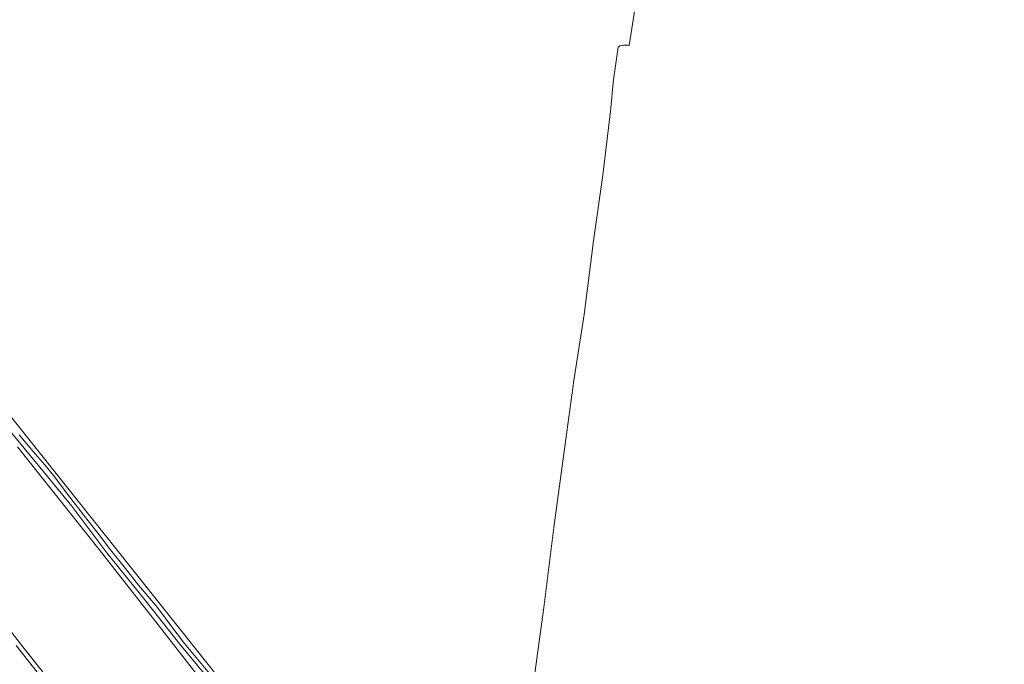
# Model space of a CAD drawing. Header units: metres. Extents: x 152610 to 160096, y 456114 to 462495.
# Tile 898 of 938: x 158220 to 158387, y 461755 to 461864. Entities that reach past the tile are written whole.
import ezdxf

# ---------------------------------------------------------------- set-up
doc = ezdxf.new("R2010")
doc.units = ezdxf.units.M
doc.header["$LTSCALE"] = 0.5
for name, color, linetype, lineweight in [('B-PV-GR-BOS_LOOF-GV', 251, 'CONTINUOUS', 13), ('B-PV-GR-GRAS-GV', 251, 'CONTINUOUS', 13), ('B-PV-IE-TERREINAFSCHEIDING_KUNSTMATIG_HEKWERK-G', 251, 'IE-TERREINAFSCHEIDING_KUNSTMATIG-SO', 18), ('B-PV-OG-TERREIN_BEGROEID-GV', 251, 'CONTINUOUS', 18), ('B-PV-OG-TERREIN_OEVER-GV', 251, 'CONTINUOUS', 18), ('B-PV-OG-WATER_SLOOT-GV', 251, 'CONTINUOUS', 18), ('B-PV-VH-GESLOTENVERHARDING_ASFALT-GV', 251, 'CONTINUOUS', 18)]:
    doc.layers.add(name, color=color, linetype=linetype, lineweight=lineweight)
doc.linetypes.add('IE-TERREINAFSCHEIDING_KUNSTMATIG-SO', pattern='A,4,[82,NLCS.SHX,S=0.75,R=90,X=0,Y=0],4,-2', length=10)

msp = doc.modelspace()

# ---------------------------------------------------------------- linework, layer by layer
at = {"layer": 'B-PV-GR-BOS_LOOF-GV', "flags": 128}
for points in [[(158255.806, 461745.134), (158244.254, 461759.942), (158233.234, 461774.097), (158219.357, 461791.506)], [(158211.846, 461768.271), (158220.228, 461757.55), (158229.562, 461745.751)]]:
    msp.add_lwpolyline(points, dxfattribs=at)
at = {"layer": 'B-PV-GR-GRAS-GV', "flags": 128}
for points in [[(158323.274, 461859.7), (158324.315, 461866.248), (158324.283, 461866.243), (158323.547, 461866.4), (158322.919, 461866.775), (158322.677, 461867.293), (158325.679, 461885.687), (158325.55, 461886.074), (158325.266, 461886.49), (158324.685, 461886.925), (158242.706, 461902.067), (158181.604, 461913.158)], [(158126.943, 461911.33), (158294.313, 461701.002), (158296.359, 461699.011), (158297.271, 461698.254), (158298.907, 461697.151), (158301.13, 461695.946), (158301.831, 461701.346), (158303.209, 461711.908)], [(158301.934, 461712.865), (158302.64, 461717.509), (158304.2, 461729.467), (158305.579, 461739.706), (158307.258, 461753.032), (158308.759, 461764.236), (158310.481, 461777.802), (158312.351, 461791.579), (158313.888, 461802.803), (158315.638, 461814.024), (158317.196, 461826.505), (158318.804, 461837.69), (158320.073, 461848.557), (158320.605, 461853.9), (158321.41, 461859.422), (158321.66, 461859.664), (158322.31, 461859.796), (158323.088, 461859.773), (158323.274, 461859.7)]]:
    msp.add_lwpolyline(points, dxfattribs=at)
at = {"layer": 'B-PV-IE-TERREINAFSCHEIDING_KUNSTMATIG_HEKWERK-G', "flags": 128}
msp.add_lwpolyline([(158075.801, 461931.056), (158086.193, 461919.362), (158097.508, 461906.685), (158110.296, 461892.549), (158119.464, 461882.431), (158129.831, 461870.778), (158140.677, 461857.895), (158149.107, 461847.333), (158157.802, 461836.392), (158166.758, 461825.057), (158175.886, 461813.591), (158184.286, 461803.007), (158193.448, 461791.232), (158202.115, 461780.581), (158211.846, 461768.271), (158220.228, 461757.55), (158229.562, 461745.751), (158240.655, 461731.977), (158249.592, 461720.571), (158258.217, 461709.665), (158267.516, 461697.949), (158276.869, 461686.465), (158285.89, 461674.947), (158289.629, 461670.442), (158293.405, 461666.276), (158296.62, 461663.12), (158300.544, 461659.144), (158304.038, 461656.094), (158307.781, 461652.884), (158312.862, 461648.459), (158316.553, 461645.581), (158320.948, 461642.262), (158326.713, 461638.286), (158332.159, 461634.726), (158337.373, 461631.209), (158344.29, 461627.236), (158351.906, 461622.874), (158359.66, 461618.97), (158368.666, 461614.878), (158375.544, 461611.95), (158384.433, 461608.511), (158393.099, 461605.762), (158401.546, 461603.316), (158410.782, 461601.028), (158418.964, 461599.36), (158426.779, 461598.204), (158436.957, 461596.881)], dxfattribs=at)
at = {"layer": 'B-PV-OG-TERREIN_BEGROEID-GV', "flags": 128}
for points in [[(158229.562, 461745.751), (158220.228, 461757.55), (158211.846, 461768.271)], [(158219.086, 461757.763), (158223.919, 461751.641)]]:
    msp.add_lwpolyline(points, dxfattribs=at)
at = {"layer": 'B-PV-OG-TERREIN_OEVER-GV', "flags": 128}
for points in [[(158294.313, 461701.002), (158126.943, 461911.33)], [(158323.274, 461859.7), (158323.088, 461859.773), (158322.31, 461859.796), (158321.66, 461859.664), (158321.41, 461859.422), (158320.605, 461853.9), (158320.073, 461848.557), (158318.804, 461837.69), (158317.196, 461826.505), (158315.638, 461814.024), (158313.888, 461802.803), (158312.351, 461791.579), (158310.481, 461777.802), (158308.759, 461764.236), (158307.258, 461753.032), (158305.579, 461739.706), (158304.2, 461729.467), (158302.64, 461717.509), (158301.934, 461712.865)], [(158252.894, 461750.712), (158246.922, 461757.986), (158240.53, 461766.107), (158234.529, 461773.515), (158228.555, 461781.458), (158222.606, 461788.69), (158216.083, 461796.524)], [(158219.64, 461793.561), (158222.004, 461790.749), (158223.95, 461788.446), (158225.53, 461786.604), (158227.842, 461783.454), (158230.933, 461779.432), (158233.234, 461776.559), (158235.13, 461773.997), (158237.673, 461770.859), (158239.9, 461768.021), (158243.122, 461764.221), (158245.541, 461760.92), (158247.736, 461758.123), (158253.096, 461751.646)], [(158219.357, 461791.506), (158233.234, 461774.097), (158244.254, 461759.942), (158255.806, 461745.134)]]:
    msp.add_lwpolyline(points, dxfattribs=at)
at = {"layer": 'B-PV-OG-WATER_SLOOT-GV', "flags": 128}
for points in [[(158216.083, 461796.524), (158222.606, 461788.69), (158228.555, 461781.458), (158234.529, 461773.515), (158240.53, 461766.107), (158246.922, 461757.986), (158252.894, 461750.712)], [(158253.096, 461751.646), (158247.736, 461758.123), (158245.541, 461760.92), (158243.122, 461764.221), (158239.9, 461768.021), (158237.673, 461770.859), (158235.13, 461773.997), (158233.234, 461776.559), (158230.933, 461779.432), (158227.842, 461783.454), (158225.53, 461786.604), (158223.95, 461788.446), (158222.004, 461790.749), (158219.64, 461793.561)]]:
    msp.add_lwpolyline(points, dxfattribs=at)
at = {"layer": 'B-PV-VH-GESLOTENVERHARDING_ASFALT-GV', "flags": 128}
msp.add_lwpolyline([(158223.919, 461751.641), (158219.086, 461757.763)], dxfattribs=at)

doc.saveas('drawing.dxf')
